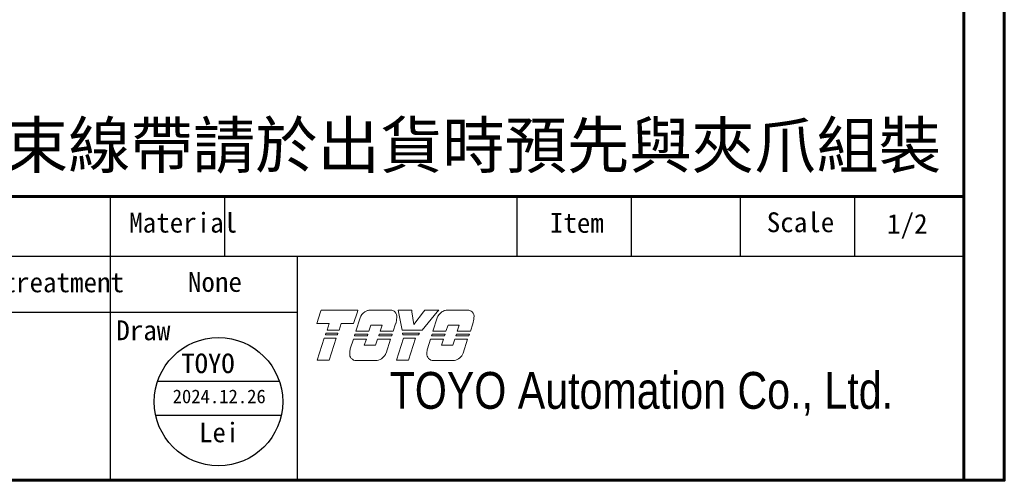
# Model space of a CAD drawing. Header units: millimetres. Extents: x 399 to 6233, y -1870 to 1602.
# Tile 603 of 656: x 5566 to 5695, y 98 to 159. Entities that reach past the tile are written whole.
import ezdxf
from ezdxf.enums import TextEntityAlignment as Align

# ---------------------------------------------------------------- set-up
doc = ezdxf.new("R2010")
doc.units = ezdxf.units.MM
doc.linetypes.add('SLD-實線', pattern=[0])
doc.layers.add('AM_0', color=7, linetype='Continuous', lineweight=50)
doc.layers.add('可見 (ISO)', color=7, linetype='Continuous', lineweight=25)
doc.layers.add('BORDER', color=7, linetype='Continuous')
doc.layers.add('圖框', color=7, linetype='SLD-實線')
doc.styles.add('SEACAD_arial_ttf', font='arial.ttf', dxfattribs={"height": 0.2})
doc.styles.get("Standard").update_dxf_attribs({"font": 'arial.ttf'})
doc.styles.add('標題欄', font='txt')

# ---------------------------------------------------------------- blocks, each defined once
blk = doc.blocks.new('A4-英文圖框-橫式')
at = {"layer": 'BORDER', "color": 123, "linetype": 'Continuous', "lineweight": 60, "ltscale": 25.4}
for p, q in [((2549.79, 183.5), (2549.79, -95.06)), ((2151.7, -57.78), (2549.79, -57.78))]:
    blk.add_line(p, q, dxfattribs=at)
at = {"layer": 'BORDER', "color": 60, "linetype": 'Continuous', "ltscale": 25.4}
for p, q in [((2437.78, -65.63), (2437.78, -57.78)), ((2452.78, -65.63), (2452.78, -57.78)), ((2491.17, -65.63), (2491.17, -57.78)), ((2506.17, -65.63), (2506.17, -57.78)), ((2520.48, -65.63), (2520.48, -57.78)), ((2535.48, -65.63), (2535.48, -57.78)), ((2151.7, -65.63), (2549.79, -65.63)), ((2437.78, -95.06), (2437.78, -65.63)), ((2462.31, -95.06), (2462.31, -65.63)), ((2364.21, -72.99), (2462.31, -72.99)), ((2364.21, -95.06), (2549.79, -95.06))]:
    blk.add_line(p, q, dxfattribs=at)
at = {"layer": 'BORDER', "color": 123, "linetype": 'Continuous', "lineweight": 60, "ltscale": 25.4}
blk.add_lwpolyline([(2151.7, 188.79), (2555.09, 188.79), (2555.09, -95.06), (2151.7, -95.06)], close=True, dxfattribs=at)
at = {"layer": '可見 (ISO)', "lineweight": 5}
for p, q in [((2464.86, -74.45), (2465.34, -72.94)), ((2465.42, -72.7), (2465.34, -72.94)), ((2465.42, -72.7), (2470.26, -72.7)), ((2470.18, -72.94), (2469.69, -74.45)), ((2470.18, -72.94), (2470.26, -72.7)), ((2471.8, -72.7), (2474.55, -72.7)), ((2475.55, -72.7), (2475.59, -72.94)), ((2475.55, -72.7), (2477.31, -72.7)), ((2476.04, -75.35), (2475.59, -72.94)), ((2477.34, -72.94), (2477.31, -72.7)), ((2477.34, -72.94), (2477.59, -74.57)), ((2477.59, -74.57), (2478.86, -72.94)), ((2480.66, -72.94), (2478.67, -75.35)), ((2479.05, -72.7), (2478.86, -72.94)), ((2479.05, -72.7), (2480.86, -72.7)), ((2480.66, -72.94), (2480.86, -72.7)), ((2481.92, -72.7), (2484.68, -72.7)), ((2466.49, -74.45), (2464.86, -74.45)), ((2466.2, -75.35), (2466.49, -74.45)), ((2468.06, -74.45), (2467.77, -75.35)), ((2469.69, -74.45), (2468.06, -74.45)), ((2469.97, -75.48), (2470.53, -73.73)), ((2471.95, -74.66), (2471.69, -75.48)), ((2473.43, -74.66), (2471.95, -74.66)), ((2473.17, -75.48), (2473.43, -74.66)), ((2475.2, -74.5), (2474.89, -75.48)), ((2480.09, -75.48), (2480.65, -73.73)), ((2482.08, -74.66), (2481.81, -75.48)), ((2483.55, -74.66), (2482.08, -74.66)), ((2483.29, -75.48), (2483.55, -74.66)), ((2485.33, -74.5), (2485.01, -75.48)), ((2465.99, -75.96), (2466.06, -75.75)), ((2467.55, -75.96), (2465.99, -75.96)), ((2466.06, -75.75), (2467.62, -75.75)), ((2467.77, -75.35), (2466.2, -75.35)), ((2467.62, -75.75), (2467.55, -75.96)), ((2469.79, -76.08), (2469.86, -75.88)), ((2471.49, -76.08), (2469.79, -76.08)), ((2469.86, -75.88), (2471.56, -75.88)), ((2471.69, -75.48), (2469.97, -75.48)), ((2471.56, -75.88), (2471.49, -76.08)), ((2472.99, -76.08), (2473.06, -75.88)), ((2474.69, -76.08), (2472.99, -76.08)), ((2473.06, -75.88), (2474.76, -75.88)), ((2474.89, -75.48), (2473.17, -75.48)), ((2474.76, -75.88), (2474.69, -76.08)), ((2478.67, -75.35), (2476.04, -75.35)), ((2476.16, -75.96), (2476.12, -75.75)), ((2476.12, -75.75), (2478.35, -75.75)), ((2478.18, -75.96), (2476.16, -75.96)), ((2478.35, -75.75), (2478.18, -75.96)), ((2479.92, -76.08), (2479.98, -75.88)), ((2481.61, -76.08), (2479.92, -76.08)), ((2479.98, -75.88), (2481.68, -75.88)), ((2481.81, -75.48), (2480.09, -75.48)), ((2481.68, -75.88), (2481.61, -76.08)), ((2483.11, -76.08), (2483.18, -75.88)), ((2484.81, -76.08), (2483.11, -76.08)), ((2483.18, -75.88), (2484.88, -75.88)), ((2485.01, -75.48), (2483.29, -75.48)), ((2484.88, -75.88), (2484.81, -76.08)), ((2464.9, -79.28), (2465.84, -76.38)), ((2465.84, -76.38), (2467.4, -76.38)), ((2467.4, -76.38), (2466.47, -79.28)), ((2469.25, -77.77), (2469.66, -76.5)), ((2469.66, -76.5), (2471.36, -76.5)), ((2471.36, -76.5), (2471.09, -77.31)), ((2471.09, -77.31), (2472.57, -77.31)), ((2472.57, -77.31), (2472.83, -76.5)), ((2472.83, -76.5), (2474.53, -76.5)), ((2474.53, -76.5), (2473.94, -78.35)), ((2475.3, -79.28), (2476.23, -76.38)), ((2476.23, -76.38), (2477.8, -76.38)), ((2477.8, -76.38), (2476.87, -79.28)), ((2479.37, -77.77), (2479.78, -76.5)), ((2479.78, -76.5), (2481.48, -76.5)), ((2481.48, -76.5), (2481.22, -77.31)), ((2481.22, -77.31), (2482.69, -77.31)), ((2482.69, -77.31), (2482.95, -76.5)), ((2482.95, -76.5), (2484.65, -76.5)), ((2484.65, -76.5), (2484.06, -78.35)), ((2466.47, -79.28), (2464.9, -79.28)), ((2472.78, -79.33), (2470.03, -79.33)), ((2476.87, -79.28), (2475.3, -79.28)), ((2482.91, -79.33), (2480.15, -79.33))]:
    blk.add_line(p, q, dxfattribs=at)
for centre, radius, start, end in [((2471.99, -74.24), 1.55, 123.3001, 160.8894), ((2474.52, -73.55), 0.85, 349.7215, 45.5037), ((2482.12, -74.24), 1.55, 123.3001, 160.8894), ((2484.64, -73.55), 0.85, 349.7215, 45.5037), ((2469.75, -73.08), 5.64, 345.4024, 353.6243), ((2479.87, -73.08), 5.64, 345.4024, 353.6243), ((2470.02, -78.48), 0.85, 172.7215, 270.3361), ((2474.81, -78.7), 5.64, 170.4732, 176.6243), ((2472.48, -77.8), 1.55, 281.1769, 339.4117), ((2484.93, -78.7), 5.64, 170.4732, 176.6243), ((2480.15, -78.48), 0.85, 172.7215, 270.3361), ((2482.61, -77.8), 1.55, 281.1769, 339.4117)]:
    blk.add_arc(centre, radius, start, end, dxfattribs=at)
for points, knots in [([(2471.14, -72.94), (2471.22, -72.89), (2471.31, -72.84), (2471.53, -72.75), (2471.66, -72.72), (2471.8, -72.7)], [0.7632588, 0.7632588, 0.7632588, 0.7632588, 0.8183582, 0.8183582, 0.8969132, 0.8969132, 0.8969132, 0.8969132]), ([(2475.11, -72.94), (2475.04, -72.87), (2474.94, -72.81), (2474.75, -72.73), (2474.65, -72.71), (2474.55, -72.7)], [0.3846511, 0.3846511, 0.3846511, 0.3846511, 0.4469665, 0.4469665, 0.5029651, 0.5029651, 0.5029651, 0.5029651]), ([(2481.26, -72.94), (2481.34, -72.89), (2481.43, -72.84), (2481.65, -72.75), (2481.79, -72.72), (2481.92, -72.7)], [0.7632591, 0.7632591, 0.7632591, 0.7632591, 0.8183584, 0.8183584, 0.8969135, 0.8969135, 0.8969135, 0.8969135]), ([(2485.23, -72.94), (2485.16, -72.87), (2485.06, -72.81), (2484.87, -72.73), (2484.77, -72.71), (2484.68, -72.7)], [0.3846512, 0.3846512, 0.3846512, 0.3846512, 0.4469719, 0.4469719, 0.5029651, 0.5029651, 0.5029651, 0.5029651])]:
    blk.add_open_spline(points, degree=3, knots=knots, dxfattribs=at)
at = {"layer": 'BORDER', "color": 7, "linetype": 'Continuous', "ltscale": 25.4, "style": 'SEACAD_arial_ttf', "width": 0.8}
blk.add_text('TOYO Automation Co., Ltd.', height=4.8353, dxfattribs=at).set_placement((2474.42, -80.83), align=Align.TOP_LEFT)
at = {"layer": '圖框', "style": '標題欄'}
for s, height, p in [(' Material', 2.605, (2438.46, -59.91)), ('Item', 2.605, (2495.44, -59.94)), ('Scale', 2.605, (2523.91, -59.86)), ('Heat treatment', 2.6053, (2414.74, -67.75)), ('Draw', 2.605, (2438.54, -74.05))]:
    blk.add_text(s, height=height, dxfattribs=at).set_placement(p, align=Align.TOP_LEFT)

msp = doc.modelspace()

# ---------------------------------------------------------------- linework, layer by layer
at = {"color": 1}
for p, q in [((5583.949, 111.245), (5599.919, 111.245)), ((5583.695, 106.785), (5600.173, 106.785))]:
    msp.add_line(p, q, dxfattribs=at)
msp.add_circle((5591.934, 108.553), 8.427, dxfattribs=at)

# ---------------------------------------------------------------- block references
msp.add_blockref('A4-英文圖框-橫式', (3139.985, 193.288))

# ---------------------------------------------------------------- texts
at = {"layer": 'AM_0', "insert": (5686.776, 138.504), "char_height": 6, "attachment_point": 9}
msp.add_mtext_dynamic_manual_height_columns('{\\fPMingLiU|b0|i0|c136|p18;選配板金}/{\\fPMingLiU|b0|i0|c136|p18;中繼線}/{\\fPMingLiU|b0|i0|c136|p18;束線帶請於出貨時預先與夾爪組裝}', width=218.23164, gutter_width=1, heights=[0], dxfattribs=at)
at = {"layer": '圖框', "style": '標題欄'}
for s, p in [('1/2', (5679.686, 133.22)), ('None', (5587.922, 125.59))]:
    msp.add_text(s, height=2.6053, dxfattribs=at).set_placement(p, align=Align.TOP_LEFT)
at = {"layer": '圖框', "color": 1, "style": '標題欄'}
msp.add_text('TOYO', height=2.5673, dxfattribs=at).set_placement((5587.066, 114.875), align=Align.TOP_LEFT)
for s, height, p in [('2024.12.26', 1.7971, (5592.03, 109.252)), ('Lei', 2.5673, (5592.02, 104.512))]:
    msp.add_text(s, height=height, dxfattribs=at).set_placement(p, align=Align.MIDDLE_CENTER)

doc.saveas('drawing.dxf')
